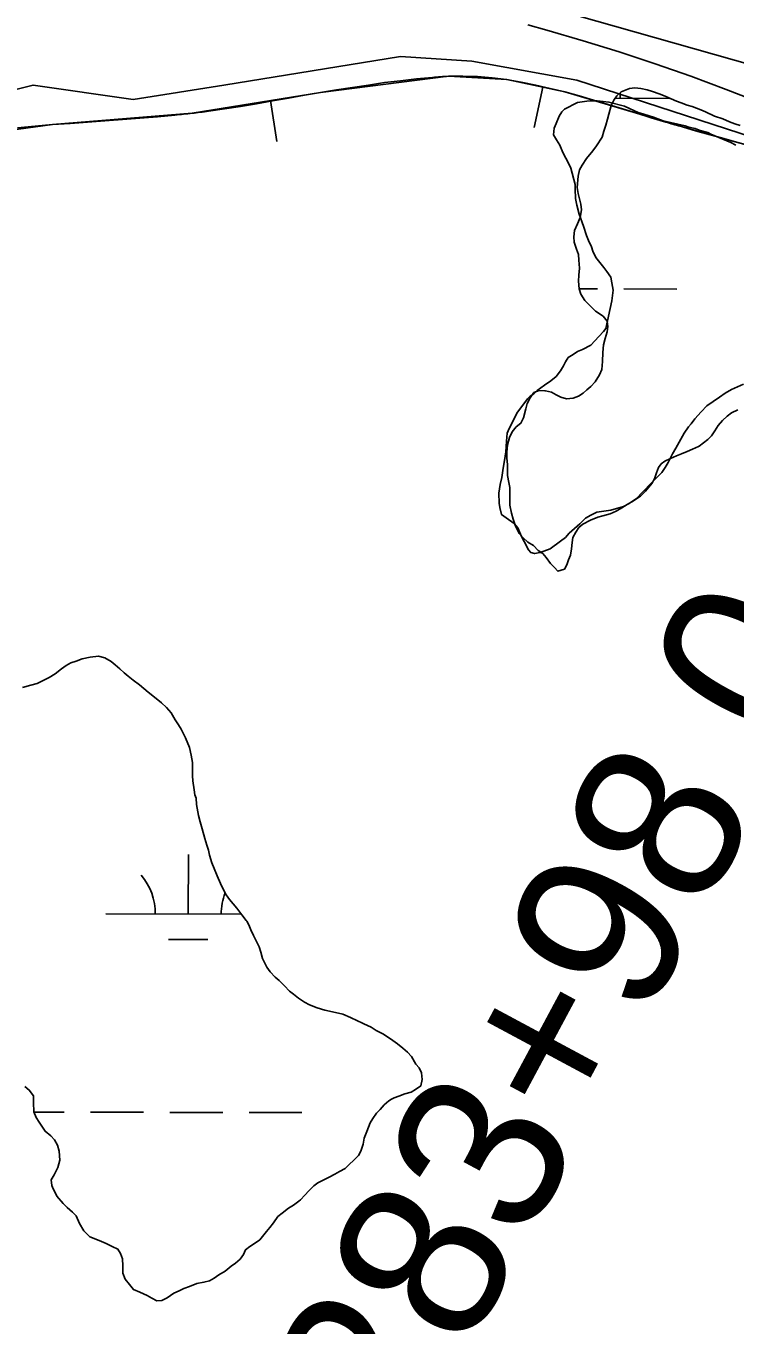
# Model space of a CAD drawing. Extents: x 3180038 to 3217926, y 922069 to 947485.
# Drawn here: x 3192550 to 3192979, y 939849 to 940636 of the extents above; entities that cross this region are included whole.
import ezdxf

# ---------------------------------------------------------------- set-up
doc = ezdxf.new("R2010")
doc.units = 0
for name, color, linetype in [('V-BORW-LINE', 7, 'Continuous'), ('V-LEVE-TOET', 7, 'Continuous'), ('V-SITE-VEGE', 7, 'Continuous'), ('V-SURV-IDEN', 7, 'Continuous'), ('V-SURV-LINE', 7, 'Continuous'), ('V-TOPO-SHOR', 7, 'Continuous'), ('V-WETL-SWMP', 7, 'Continuous')]:
    doc.layers.add(name, color=color, linetype=linetype)

msp = doc.modelspace()

# ---------------------------------------------------------------- linework, layer by layer
at = {"layer": 'V-BORW-LINE'}
for p, q in [((3192795.71, 940604.4), (3192786.01, 940603.52)), ((3192823.04, 940604.94), (3192814.22, 940605.26)), ((3192831.85, 940604.12), (3192823.04, 940604.94)), ((3192840.66, 940603.19), (3192831.85, 940604.12)), ((3192737.57, 940596.85), (3192727.89, 940595.31)), ((3192747.25, 940598.36), (3192737.57, 940596.85)), ((3192756.94, 940599.83), (3192747.25, 940598.36)), ((3192766.64, 940601.29), (3192756.94, 940599.83)), ((3192776.32, 940602.42), (3192766.64, 940601.29)), ((3192786.01, 940603.52), (3192776.32, 940602.42)), ((3192849.48, 940601.45), (3192840.66, 940603.19)), ((3192858.29, 940599.7), (3192849.48, 940601.45)), ((3192862.62, 940598.55), (3192857.42, 940574.1)), ((3192867.07, 940597.79), (3192858.29, 940599.7)), ((3192875.83, 940595.74), (3192867.07, 940597.79)), ((3192689.17, 940588.44), (3192679.46, 940586.87)), ((3192698.85, 940590.16), (3192689.17, 940588.44)), ((3192697.58, 940590.39), (3192701.58, 940565.71)), ((3192708.53, 940591.88), (3192698.85, 940590.16)), ((3192718.21, 940593.6), (3192708.53, 940591.88)), ((3192727.89, 940595.31), (3192718.21, 940593.6)), ((3192884.61, 940593.26), (3192875.83, 940595.74)), ((3192893.36, 940590.69), (3192884.61, 940593.26)), ((3192902.1, 940588.06), (3192893.36, 940590.69)), ((3192629.14, 940580.62), (3192618.57, 940579.74)), ((3192639.71, 940581.61), (3192629.14, 940580.62)), ((3192669.75, 940585.32), (3192660.02, 940583.94)), ((3192679.46, 940586.87), (3192669.75, 940585.32)), ((3192910.84, 940585.43), (3192902.1, 940588.06)), ((3192919.56, 940582.74), (3192910.84, 940585.43)), ((3192928.28, 940580.05), (3192919.56, 940582.74)), ((3192555.09, 940574.89), (3192544.53, 940573.89)), ((3192565.65, 940575.84), (3192555.09, 940574.89)), ((3192576.23, 940576.6), (3192565.65, 940575.84)), ((3192586.82, 940577.37), (3192576.23, 940576.6)), ((3192597.4, 940578.12), (3192586.82, 940577.37)), ((3192607.99, 940578.88), (3192597.4, 940578.12)), ((3192618.57, 940579.74), (3192607.99, 940578.88)), ((3192937.01, 940577.4), (3192928.28, 940580.05)), ((3192966.95, 940568.81), (3192956.35, 940571.78)), ((3192977.57, 940565.88), (3192966.95, 940568.81)), ((3192988.18, 940562.94), (3192977.57, 940565.88))]:
    msp.add_line(p, q, dxfattribs=at)
for points in [[(3192805.41, 940605.1), (3192727.89, 940595.31)], [(3192840.73, 940603.21), (3192805.41, 940605.1)], [(3192875.83, 940595.74), (3192840.73, 940603.21)], [(3192727.89, 940595.31), (3192650.27, 940582.72)], [(3192945.77, 940574.81), (3192875.83, 940595.74)], [(3192650.27, 940582.72), (3192565.65, 940575.84)], [(3192565.65, 940575.84), (3192481.56, 940564.33)], [(3193030.52, 940550.84), (3192945.77, 940574.81)]]:
    msp.add_lwpolyline(points, dxfattribs=at)
for points in [[(3192814.22, 940605.26), (3192805.41, 940605.1), (3192795.71, 940604.4)], [(3192660.02, 940583.94), (3192650.27, 940582.72), (3192639.71, 940581.61)], [(3192956.35, 940571.78), (3192945.77, 940574.81), (3192937.01, 940577.4)]]:
    msp.add_spline(points, degree=3, dxfattribs=at)
at = {"layer": 'V-LEVE-TOET'}
msp.add_lwpolyline([(3192994.97, 940588.86), (3192973.63, 940597.18), (3192952.15, 940605.11), (3192930.53, 940612.67), (3192908.79, 940619.85), (3192886.92, 940626.65), (3192864.94, 940633.07), (3192853.44, 940636.26)], dxfattribs=at)
at = {"layer": 'V-SITE-VEGE'}
for points in [[(3192900.77, 940452.43), (3192904.32, 940469.11), (3192905.13, 940475.55), (3192904.76, 940477.83), (3192904.4, 940480.11), (3192903.67, 940483.54), (3192901.42, 940486.97), (3192899.54, 940489.26), (3192894.65, 940495.38), (3192892.78, 940499.19), (3192892.04, 940501.85), (3192890.18, 940505.66), (3192889.06, 940508.71), (3192887.21, 940514.42), (3192884.6, 940521.65), (3192883.13, 940526.98), (3192882.4, 940531.16), (3192882.06, 940536.86), (3192882.09, 940539.51), (3192879.5, 940549.4), (3192878.38, 940552.07), (3192876.51, 940555.5), (3192874.64, 940558.93), (3192872.78, 940563.5), (3192870.91, 940566.55), (3192869.03, 940569.6), (3192869.44, 940573.78), (3192870.6, 940576.43), (3192872.54, 940580.97), (3192874.07, 940583.61), (3192875.6, 940585.12), (3192883.61, 940589.23), (3192889.31, 940589.95), (3192891.59, 940590.31), (3192895.39, 940590.28), (3192899.18, 940589.87), (3192902.59, 940589.47), (3192912.07, 940587.12), (3192915.09, 940585.57), (3192920.39, 940583.25), (3192923.79, 940582.09), (3192930.23, 940580.14), (3192932.13, 940579.37), (3192935.53, 940578.2), (3192948.8, 940575.06), (3192951.07, 940574.28), (3192954.86, 940573.5), (3192957.89, 940572.33), (3192962.43, 940571.16), (3192964.32, 940570.01), (3192976.43, 940564.98), (3192979.46, 940563.43)], [(3192961.91, 940405.64), (3192958.46, 940401.87), (3192954.64, 940397.72), (3192952.34, 940394.7), (3192950.8, 940392.82), (3192948.11, 940389.04), (3192943.11, 940379.97), (3192941.19, 940376.57), (3192938.49, 940371.27), (3192936.57, 940368.25), (3192934.65, 940365.23), (3192928.53, 940359.2), (3192922.78, 940353.17), (3192919.34, 940349.4), (3192914.76, 940346.4), (3192911.33, 940344.53), (3192903.72, 940342.31), (3192898.01, 940341.59), (3192895.36, 940341.23), (3192891.55, 940339.37), (3192888.49, 940337.49), (3192885.05, 940334.1), (3192878.55, 940328.46), (3192876.25, 940325.82), (3192873.2, 940323.56), (3192867.09, 940319.05), (3192861, 940316.82), (3192857.58, 940316.09), (3192855.3, 940316.87), (3192853.8, 940318.4), (3192851.18, 940323.36), (3192849.68, 940326.4), (3192847.45, 940331.74), (3192845.19, 940334.41), (3192840.28, 940337.86), (3192837.64, 940339.78), (3192836.53, 940343.97), (3192836.17, 940346.63), (3192835.84, 940352.71), (3192836.64, 940358.01), (3192837.81, 940362.18), (3192838.61, 940367.87), (3192839.41, 940372.42), (3192840.21, 940377.73), (3192840.64, 940384.18), (3192841.06, 940389.11), (3192842.22, 940391.76), (3192843.37, 940394.03), (3192844.53, 940396.68), (3192846.07, 940399.32), (3192846.85, 940401.21), (3192853.37, 940409.9), (3192854.9, 940411.4), (3192857.19, 940412.9), (3192859.1, 940414.79), (3192863.68, 940418.17), (3192867.5, 940420.8), (3192870.56, 940423.43), (3192873.24, 940426.83), (3192875.16, 940429.85), (3192876.32, 940432.12), (3192877.86, 940434.76), (3192880.91, 940436.64), (3192883.58, 940438.51), (3192886.63, 940439.63), (3192891.58, 940442.25), (3192896.56, 940447.53), (3192899.24, 940450.54), (3192900.77, 940452.43)], [(3192984.03, 940418.76), (3192976.8, 940415.39), (3192972.98, 940413.15), (3192969.55, 940410.9), (3192961.91, 940405.64)]]:
    msp.add_lwpolyline(points, dxfattribs=at)
at = {"layer": 'V-SURV-LINE'}
msp.add_lwpolyline([(3193146.89, 940567.18), (3192318, 940802.08)], dxfattribs=at)
at = {"layer": 'V-TOPO-SHOR'}
msp.add_lwpolyline([(3193394.3, 940337.01), (3193293.22, 940409.2), (3193169.04, 940478.51), (3193114.17, 940527.61), (3192883.13, 940602.7), (3192819.6, 940614.25), (3192776.28, 940617.14), (3192669.43, 940599.81), (3192614.56, 940591.14), (3192553.91, 940599.81), (3192507.7, 940588.26), (3192452.83, 940576.7), (3192400.85, 940550.71), (3192340.2, 940527.61), (3192291.11, 940516.06), (3192262.23, 940504.51), (3192207.36, 940484.29), (3192094.73, 940432.31), (3191875.24, 940334.12), (3191785.72, 940267.69), (3191745.28, 940233.04), (3191745.28, 940204.16), (3191782.83, 940189.72)], dxfattribs=at)
at = {"layer": 'V-WETL-SWMP'}
for p, q in [((3192906.36, 940591.79), (3192939.38, 940591.71)), ((3192901.02, 940576.37), (3192901.34, 940576.37)), ((3192884.47, 940476.41), (3192895.71, 940476.38)), ((3192911.71, 940476.35), (3192943.71, 940476.27)), ((3192647.83, 940097.85), (3192647.91, 940133.85)), ((3192597.83, 940097.96), (3192680.06, 940097.77)), ((3192635.8, 940082.44), (3192659.8, 940082.39)), ((3192554.35, 939977.99), (3192572.72, 939977.94)), ((3192588.72, 939977.91), (3192620.72, 939977.84)), ((3192636.72, 939977.8), (3192668.72, 939977.73)), ((3192684.72, 939977.69), (3192716.72, 939977.62))]:
    msp.add_line(p, q, dxfattribs=at)
for points in [[(3192901.5, 940456.75), (3192899.02, 940459.81), (3192894.39, 940462.89), (3192892.08, 940465.41), (3192888, 940469.38), (3192885.52, 940473.15), (3192884.48, 940476.38), (3192884.15, 940481.03), (3192884.36, 940484.61), (3192884.75, 940488.9), (3192884.43, 940493.73), (3192884.1, 940497.13), (3192882.87, 940500.36), (3192881.65, 940504.67), (3192881.32, 940507.89), (3192881.71, 940511.82), (3192883.53, 940515.74), (3192885.17, 940519.67), (3192885.92, 940524.31), (3192885.59, 940527.71), (3192884.03, 940534.17), (3192883.34, 940537.75), (3192883.93, 940544.72), (3192884.86, 940548.47), (3192886.49, 940551.32), (3192889.02, 940555.24), (3192892.82, 940560.04), (3192895.17, 940563.06), (3192898.42, 940568.22), (3192899.53, 940571.97), (3192900.81, 940575.54), (3192901.73, 940579.11), (3192902.47, 940582.14), (3192903.94, 940587.5), (3192905.58, 940590.71), (3192907.38, 940593.2), (3192910.09, 940595.68), (3192915.11, 940597.79), (3192918.33, 940598.12), (3192921.91, 940597.73), (3192925.84, 940596.81), (3192929.05, 940595.89), (3192932.97, 940594.43), (3192936.72, 940593.15), (3192940.29, 940591.51), (3192943.49, 940590.05), (3192946.35, 940588.96), (3192949.92, 940587.68), (3192952.95, 940586.76), (3192958.3, 940584.75), (3192961.16, 940583.66), (3192966.5, 940580.93), (3192971.5, 940579.28), (3192975.6, 940577.46), (3192978.81, 940576.36), (3192982.02, 940575.27)], [(3192843.91, 940389.76), (3192846.44, 940392.96), (3192849.32, 940395.08), (3192850.78, 940398.29), (3192852.25, 940403.82), (3192853.17, 940407.04), (3192854.81, 940410.42), (3192857.16, 940413.62), (3192860.39, 940414.85), (3192863.78, 940414.65), (3192864.14, 940414.64), (3192867.89, 940413.9), (3192870.56, 940412.27), (3192873.41, 940410.81), (3192876.99, 940409.89), (3192880.92, 940410.22), (3192884.15, 940411.45), (3192887.03, 940413.21), (3192889.19, 940415.34), (3192891.71, 940417.29), (3192894.24, 940420.13), (3192896.95, 940424.41), (3192898.23, 940427.62), (3192898.8, 940432.44), (3192898.85, 940437.81), (3192899.24, 940442.46), (3192900.34, 940446.38), (3192901.45, 940450.31), (3192902.01, 940453.71), (3192901.5, 940456.75)], [(3192980.69, 940403.19), (3192976.74, 940401.25), (3192974.22, 940399.3), (3192971.34, 940396.64), (3192968.81, 940393.62), (3192966.64, 940390.42), (3192964.64, 940387.39), (3192962.48, 940385.26), (3192957.26, 940381.19), (3192956.9, 940381.01), (3192953.31, 940379.25), (3192949.9, 940377.84), (3192946.49, 940376.44), (3192943.44, 940375.21), (3192939.85, 940373.63), (3192936.44, 940372.04), (3192934.28, 940370.45), (3192932.66, 940368.32), (3192931.38, 940364.93), (3192930.46, 940361.89), (3192928.82, 940358.69), (3192924.85, 940353.89), (3192921.79, 940350.87), (3192917.47, 940348.04), (3192913.7, 940345.75), (3192910.46, 940343.8), (3192907.05, 940341.86), (3192903.28, 940340.1), (3192898.98, 940338.88), (3192895.93, 940338.19), (3192891.44, 940336.44), (3192886.77, 940333.97), (3192884.43, 940331.84), (3192882.62, 940329.17), (3192880.81, 940325.79), (3192880.25, 940322.75), (3192879.86, 940319), (3192879.29, 940315.24), (3192878.2, 940312.39), (3192877.1, 940309.36), (3192875.65, 940306.68), (3192871.7, 940305.46), (3192869.57, 940307.63), (3192867.27, 940310.15), (3192864.61, 940313.75), (3192862.49, 940316.27), (3192859.82, 940318.08), (3192856.98, 940320.96), (3192853.59, 940323.13), (3192850.57, 940325.66), (3192848.27, 940328.36), (3192845.8, 940333.39), (3192844.58, 940336.98), (3192843.53, 940340.56), (3192842.5, 940345.4), (3192842.52, 940348.62), (3192842.55, 940352.56), (3192842.58, 940356.13), (3192842.07, 940359.18), (3192841.2, 940363.3), (3192841.23, 940366.52), (3192841.26, 940370.1), (3192840.75, 940373.86), (3192840.78, 940377.44), (3192841.17, 940381.91), (3192842.46, 940386.37), (3192843.91, 940389.76)], [(3192547.37, 940234.99), (3192552.57, 940236.38), (3192556.34, 940237.42), (3192559.21, 940238.83), (3192563.52, 940241.12), (3192567.29, 940243.24), (3192571.07, 940246.43), (3192573.95, 940248.38), (3192576.83, 940249.97), (3192579.87, 940251.01), (3192583.64, 940252.42), (3192588.48, 940253.45), (3192593.49, 940253.95), (3192597.24, 940253.03), (3192601.16, 940250.85), (3192603.65, 940248.68), (3192606.31, 940246.34), (3192608.98, 940243.99), (3192611.47, 940241.83), (3192614.49, 940239.48), (3192618.22, 940236.59), (3192620.89, 940234.42), (3192623.56, 940232.25), (3192626.4, 940229.9), (3192631.56, 940225.75), (3192634.75, 940222.86), (3192637.41, 940219.62), (3192639.89, 940215.49), (3192642.01, 940212.43), (3192643.6, 940209.74), (3192646.24, 940204.53), (3192648.52, 940198.61), (3192649.56, 940194.13), (3192650.42, 940189.65), (3192650.39, 940186.07), (3192650.36, 940181.6), (3192650.69, 940178.55), (3192651.36, 940173), (3192651.88, 940170.14), (3192652.58, 940167.98), (3192652.9, 940164.23), (3192654.11, 940157.6), (3192654.97, 940153.66), (3192656.19, 940149.53), (3192657.93, 940143.61), (3192659.15, 940139.67), (3192660.03, 940136.62), (3192660.72, 940133.58), (3192662.11, 940128.91), (3192663.52, 940125.5), (3192665.45, 940121.02), (3192667.38, 940116.35), (3192668.97, 940112.94), (3192670.73, 940109.53), (3192672.85, 940106.65), (3192674.98, 940104.13), (3192677.28, 940101.43), (3192680.29, 940097.47), (3192682.95, 940094.05), (3192683.3, 940093.51), (3192684.54, 940091.35), (3192685.77, 940088.3), (3192687.35, 940084.89), (3192689.47, 940080.94), (3192690.7, 940078.07), (3192691.75, 940074.84), (3192692.79, 940070.9), (3192695.43, 940065.69), (3192697.38, 940062.81), (3192700.4, 940059.75), (3192702.88, 940057.58), (3192706.08, 940054.33), (3192709.1, 940051.27), (3192711.58, 940049.28), (3192714.61, 940046.93), (3192718.17, 940044.58), (3192721.37, 940042.95), (3192725.83, 940041.12), (3192730.47, 940039.66), (3192737.08, 940038.17)], [(3192737.08, 940038.17), (3192741.54, 940037.24), (3192746, 940035.24), (3192750.28, 940033.24), (3192752.95, 940031.97), (3192754.2, 940031.42), (3192758.66, 940029.42), (3192761.68, 940027.43), (3192765.6, 940025.25), (3192769.16, 940023.08), (3192771.83, 940021.27), (3192774.5, 940019.28), (3192777.88, 940016.75), (3192780.54, 940014.22), (3192783.03, 940011.52), (3192785.67, 940007.03), (3192787.62, 940004.69), (3192789.03, 940001.82), (3192789.54, 939997.7), (3192788.61, 939993.77), (3192785.56, 939991.65), (3192782.86, 939990.06), (3192779.1, 939989.01), (3192775.33, 939987.61), (3192772.46, 939986.56), (3192771.02, 939985.85), (3192769.4, 939984.79), (3192766.52, 939982.31), (3192763.99, 939979.47), (3192761.83, 939977.34), (3192759.66, 939974.14), (3192758.03, 939971.47), (3192756.02, 939966.29), (3192754.38, 939962.19), (3192753.82, 939958.62), (3192752.35, 939954.34), (3192750.9, 939951.66), (3192748.37, 939949), (3192745.13, 939945.98), (3192742.79, 939943.86), (3192739.38, 939941.91), (3192736.68, 939940.33), (3192733.27, 939938.56), (3192729.14, 939936.45), (3192726.26, 939935.22), (3192723.92, 939933.27), (3192720.86, 939930.25), (3192718.51, 939927.76), (3192715.81, 939924.74), (3192714.91, 939924.04), (3192711.67, 939921.56), (3192708.61, 939919.79), (3192704.66, 939916.78), (3192702.13, 939914.65), (3192699.42, 939910.92), (3192697.25, 939908.07), (3192695.27, 939905.76), (3192691.11, 939900.61), (3192688.6, 939898.84), (3192685.18, 939896.54), (3192682.48, 939894.59), (3192681.39, 939891.74), (3192679.22, 939888.89), (3192676.51, 939886.41), (3192673.82, 939884.64), (3192670.22, 939881.63), (3192666.44, 939879.33), (3192663.56, 939877.39), (3192660.69, 939875.8), (3192657.28, 939874.93), (3192652.99, 939874.25), (3192648.68, 939872.31), (3192645.09, 939871.09), (3192642.4, 939869.68), (3192639.16, 939868.27), (3192635.03, 939865.44), (3192631.8, 939863.86), (3192628.75, 939863.7), (3192625.73, 939865.34), (3192622.88, 939866.97), (3192618.6, 939868.97), (3192614.68, 939870.61), (3192612.19, 939873.49), (3192609.71, 939876.73), (3192608.31, 939880.5), (3192608.17, 939884.97), (3192608.02, 939889.09), (3192606.79, 939892.32), (3192605.2, 939895.01), (3192601.82, 939896.65), (3192598.08, 939898.47), (3192595.22, 939899.56), (3192591.83, 939901.02), (3192588.27, 939902.48), (3192584.54, 939906.08), (3192582.07, 939910.57), (3192579.96, 939915.06), (3192577.83, 939917.41), (3192574.45, 939920.29), (3192572.15, 939922.64), (3192568.24, 939927.14)], [(3192568.24, 939927.14), (3192566.84, 939930.01), (3192565.95, 939931.45), (3192565.25, 939933.42), (3192564.92, 939937), (3192566.56, 939940.03), (3192568.92, 939944.49), (3192570.02, 939948.77), (3192569.71, 939954.32), (3192568.66, 939957.9), (3192566.9, 939961.14), (3192564.59, 939963.66), (3192561.21, 939966.37), (3192559.27, 939969.43), (3192557.5, 939971.94), (3192555.73, 939974.64), (3192554.33, 939978.05), (3192554.19, 939983.78), (3192554.22, 939987.71), (3192551.57, 939991.31), (3192548.9, 939993.48)]]:
    msp.add_lwpolyline(points, dxfattribs=at)
for centre, start, end in [((3192944.62, 940592.18), 175.17617, 180.64267), ((3192592.59, 940098.44), 359.09901, 40.64267), ((3192703.08, 940098.2), 159.22179, 180.64267)]:
    msp.add_arc(centre, 35.25, start, end, dxfattribs=at)

# ---------------------------------------------------------------- texts
at = {"layer": 'V-SURV-IDEN'}
msp.add_text('283+98.0', height=100, rotation=61.77002, dxfattribs=at).set_placement((3192781.04, 939766.07))

doc.saveas('drawing.dxf')
